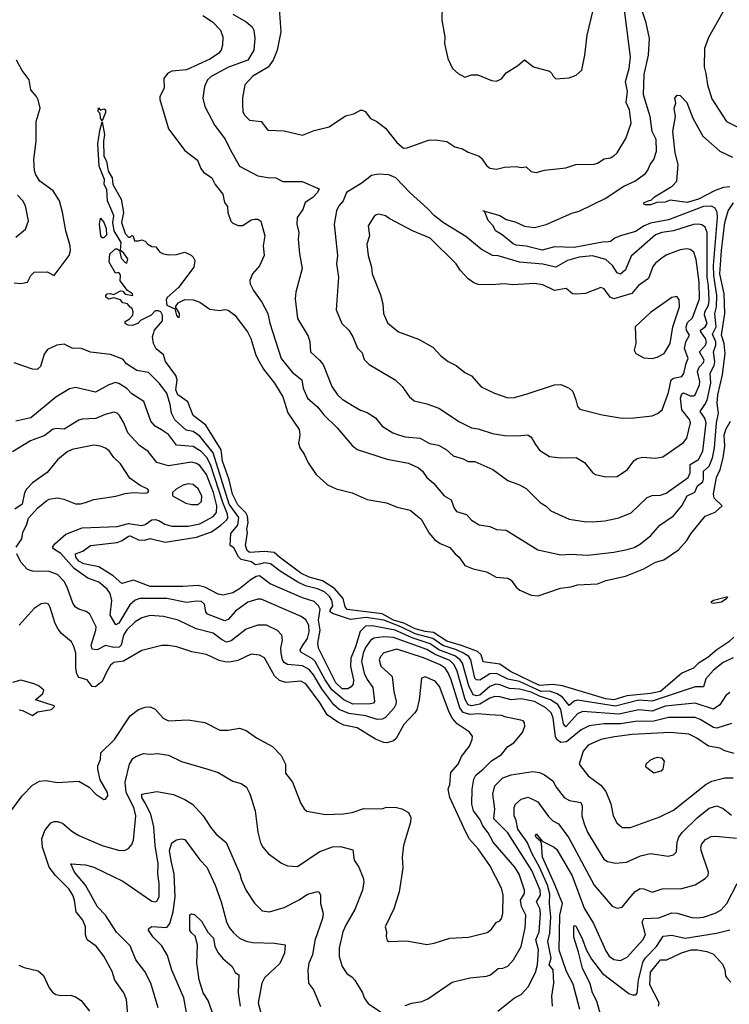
# Model space of a CAD drawing. Extents: x 1246230 to 1426786, y 660032 to 763141.
# Tile 498 of 566: x 1342157 to 1346441, y 730677 to 736619. Entities that reach past the tile are written whole.
import ezdxf

# ---------------------------------------------------------------- set-up
doc = ezdxf.new("R2010")
doc.units = 0

msp = doc.modelspace()

# ---------------------------------------------------------------- linework, layer by layer
at = {"layer": '0CON10XD'}
for points in [[(1343724.2, 736685.8), (1343733.6, 736545), (1343712.7, 736435), (1343688.2, 736375), (1343657.7, 736332.3), (1343565, 736278.9), (1343517.5, 736225), (1343503.2, 736146.8), (1343502.5, 736105), (1343504.5, 736065), (1343515, 736042), (1343545, 736012.9), (1343615, 736004.3), (1343655, 735952), (1343755, 735947.8), (1343865, 735922.9), (1343935, 735949.2), (1344025, 735972.9), (1344125, 736038), (1344175, 736051.2), (1344215, 736073.3), (1344225, 736073.3), (1344243.9, 736063.9), (1344275, 736023.3), (1344313.6, 736003.6), (1344365, 735963.3), (1344435, 735877.5), (1344475, 735844.2), (1344496, 735846), (1344625, 735891.8), (1344665, 735893.8), (1344735, 735883.6), (1344785, 735851.9), (1344830.2, 735840.2), (1344865, 735820), (1344931.2, 735795), (1344945, 735784), (1344975, 735738.8), (1344995, 735722.5), (1345035, 735715.8), (1345085, 735728), (1345155, 735733.3), (1345185, 735727.5), (1345215, 735730), (1345245, 735703.3), (1345275, 735696.2), (1345325, 735710.8), (1345454.1, 735724.1), (1345515, 735745.6), (1345625, 735747.5), (1345646.4, 735753.6), (1345685, 735778.9), (1345725, 735785.6), (1345743.7, 735796.3), (1345765, 735816.2), (1345817.4, 735902.6), (1345848.1, 735995), (1345838.2, 736075), (1345819.5, 736119.5), (1345825.8, 736185.8), (1345815.4, 736245), (1345836.9, 736325), (1345844.6, 736394.6), (1345802, 736725)], [(1344707.5, 736705), (1344706.7, 736615), (1344724, 736515), (1344722, 736475), (1344742.5, 736385), (1344770, 736325), (1344804.4, 736294.4), (1344845, 736271.2), (1344885, 736286.7), (1344923, 736287), (1345005, 736252.5), (1345035, 736247.5), (1345065, 736262.5), (1345095, 736297.5), (1345165, 736342.5), (1345205, 736376.7), (1345260, 736335), (1345355, 736307.5), (1345370, 736295), (1345377, 736277), (1345395, 736261.2), (1345475, 736268), (1345517.5, 736285), (1345551.2, 736315), (1345570, 736405), (1345583.3, 736525), (1345621.9, 736685)], [(1343263.1, 736645), (1343320.6, 736605), (1343368.9, 736555), (1343384.3, 736515), (1343382.5, 736465), (1343374.2, 736435), (1343357.5, 736415), (1343305, 736381.2), (1343165, 736317.1), (1343075, 736307.2), (1343048.8, 736295), (1343026.6, 736263.4), (1343029.2, 736205), (1343003.6, 736155), (1343003.2, 736136.8), (1343055, 735960), (1343155, 735829.2), (1343231.3, 735771.3), (1343251.7, 735721.7), (1343268, 735698), (1343318.1, 735665), (1343338.1, 735625), (1343382.9, 735565), (1343394.2, 735515), (1343411.2, 735491.2), (1343414.2, 735455), (1343432.1, 735402.1), (1343445, 735390), (1343477.3, 735377.3), (1343505, 735377.5), (1343555, 735410), (1343575, 735415.7), (1343595, 735415.8), (1343613.4, 735403.4), (1343637.8, 735315), (1343628.1, 735255), (1343633.1, 735195), (1343605, 735132.9), (1343562.2, 735085), (1343547.1, 735045), (1343549.1, 735025), (1343568.5, 734985), (1343620, 734915), (1343655.8, 734845.8), (1343668.1, 734788.1), (1343736.9, 734575), (1343802.6, 734492.6), (1343860, 734445), (1343868.9, 734395), (1343895.5, 734335), (1343955, 734282.7), (1343992.7, 734235), (1344074.4, 734155), (1344165, 734048.6), (1344195, 734025.7), (1344375, 733967.1), (1344505, 733942.2), (1344565, 733914.4), (1344590, 733895), (1344615, 733856.9), (1344655, 733822.2), (1344720.8, 733745), (1344761.3, 733721.3), (1344780.9, 733670.9), (1344795, 733651.2), (1344855, 733633.3), (1344885, 733599.2), (1344930.5, 733570.5), (1344995, 733560.6), (1345035, 733542.9), (1345095, 733538.1), (1345285, 733419.4), (1345425, 733389.4), (1345485, 733392.5), (1345586.9, 733386.9), (1345745, 733405.5), (1345825, 733421.5), (1345866.6, 733433.4), (1345904.7, 733455.3), (1345968.1, 733505), (1346021.4, 733568.6), (1346105, 733625.4), (1346155.3, 733685), (1346186.6, 733745), (1346233.3, 733766.7), (1346248.8, 733805), (1346280.5, 733829.5), (1346286.2, 733845), (1346285.5, 733894.5), (1346318.9, 733925), (1346339.5, 733975), (1346352, 734035), (1346364.5, 734185.5), (1346375.9, 734245), (1346368.3, 734305), (1346371.8, 734355), (1346400, 734475), (1346411.7, 734575), (1346415.5, 734605), (1346410.6, 734665), (1346393.5, 734715), (1346413.5, 734846.5), (1346410.5, 734965), (1346383.9, 735085), (1346393.1, 735225), (1346414.4, 735395), (1346434.7, 735465), (1346466.8, 735513.2)], [(1343445, 736652.1), (1343525.6, 736605), (1343560, 736575), (1343570, 736555), (1343576.8, 736505), (1343570.4, 736435), (1343534.8, 736375.2), (1343417.5, 736332.5), (1343313.9, 736276.1), (1343291.9, 736255), (1343272.5, 736215), (1343262.9, 736145), (1343274.3, 736095), (1343335, 735980), (1343397.4, 735897.4), (1343428.6, 735835)], [(1343428.6, 735835), (1343484.2, 735735), (1343595, 735675.8), (1343655, 735665.5), (1343704.3, 735664.3), (1343745, 735643.1), (1343863, 735643), (1343965, 735597.5), (1343954.5, 735575), (1343927.5, 735545), (1343880, 735515), (1343867.1, 735472.9), (1343831.9, 735425), (1343831.1, 735385), (1343842.2, 735335), (1343838.9, 735295), (1343846.7, 735205), (1343862.7, 735117.3), (1343823.8, 734975), (1343820, 734935), (1343834.3, 734815), (1343898.3, 734708.3), (1343908.9, 734675), (1343913.1, 734615), (1343967.1, 734565), (1343988.8, 734538.8), (1344042.5, 734405), (1344075, 734354.5), (1344105, 734328.8), (1344175.8, 734285), (1344215, 734262.7), (1344255, 734248.9), (1344305.4, 734215.4), (1344346.2, 734165), (1344410, 734125), (1344445, 734112.5), (1344485, 734102.1), (1344575, 734093.3), (1344631.6, 734061.6), (1344685, 734050.9), (1344732.9, 734025), (1344775, 733986.7), (1344835, 733968.1), (1344865, 733951.9), (1344905, 733951.5), (1345013.6, 733903.6), (1345105, 733838), (1345175, 733812.5), (1345215, 733790), (1345300, 733705), (1345335, 733682.9), (1345364.3, 733655), (1345475, 733604.5), (1345565, 733591.1), (1345615, 733588.6), (1345690, 733595), (1345775, 733612.5), (1345848.3, 733641.7), (1345945, 733735.6), (1345975, 733746.7), (1346025, 733748.5), (1346059.3, 733760.7), (1346193.3, 733855), (1346205.3, 733885), (1346205.9, 733935), (1346255.1, 733964.9), (1346281, 734015), (1346300.8, 734185), (1346294.4, 734215), (1346264.6, 734255), (1346294.4, 734295.6), (1346306.7, 734323.3), (1346330.4, 734425), (1346325.6, 734485), (1346349.1, 734530.9), (1346354.6, 734555), (1346344.8, 734614.8), (1346359.4, 734655), (1346359.9, 734675), (1346339.2, 734720.8), (1346362.6, 734765), (1346354.2, 734845), (1346363.8, 734885), (1346366.7, 734955), (1346348.5, 735075), (1346346.6, 735135), (1346370.8, 735425), (1346368.2, 735458.2), (1346355, 735480.5), (1346333.7, 735493.6), (1346285, 735490.7), (1346075, 735411.8), (1345965, 735391.5), (1345926.5, 735375), (1345875, 735340), (1345785, 735314), (1345750.4, 735299.6), (1345725, 735279.4), (1345712.1, 735277.9), (1345675, 735277.1), (1345504.4, 735244.4), (1345385, 735248.4), (1345311.2, 735228.8), (1345215, 735251.7), (1345155, 735258.3), (1345136.2, 735266.2), (1345070.7, 735320.7), (1345030, 735345), (1345015, 735374.3), (1344985, 735406.2), (1344962.5, 735462.5), (1344953.8, 735465), (1344962.5, 735462.5), (1345055, 735436.4), (1345095, 735412.5), (1345147.9, 735397.9), (1345205, 735372), (1345265, 735364.6), (1345335, 735382.5), (1345489.8, 735450.2), (1345535, 735463.5), (1345691.2, 735538.8), (1345804.4, 735615), (1345871.1, 735645), (1345935, 735690.9), (1345949.9, 735710.1), (1345962.7, 735745), (1345986.4, 735775), (1346002.5, 735825), (1345999.1, 735895), (1345974.8, 735944.8), (1345964.4, 736035), (1345922.4, 736165), (1345927.8, 736287.8), (1345952.4, 736405), (1345959.7, 736505), (1345940.2, 736600.2), (1345911.2, 736685)], [(1346403.1, 736665), (1346315, 736510.8), (1346291.5, 736445), (1346289.6, 736335), (1346299.6, 736295), (1346308.8, 736225), (1346335, 736142), (1346424, 736004), (1346605, 735914.1)], [(1342125, 735030), (1342165, 735026.4), (1342203.8, 735035), (1342224, 735075), (1342245, 735095.7), (1342322.7, 735097.3), (1342365, 735074), (1342456.1, 735195), (1342464.7, 735225), (1342461.8, 735255), (1342435.2, 735345.2), (1342416.7, 735456.7), (1342397.1, 735525), (1342360, 735585), (1342280, 735645), (1342255, 735683.3), (1342247.3, 735707.3), (1342241.9, 735775), (1342256.1, 735885), (1342256.9, 736005), (1342280.8, 736085), (1342269.2, 736135), (1342259.3, 736155), (1342224.4, 736195), (1342215, 736255.9), (1342171.7, 736311.7), (1342138.7, 736375)], [(1346445, 735609.6), (1346406.8, 735606.8), (1346355, 735587.3), (1346254.5, 735535), (1346187.5, 735515), (1346085, 735530), (1346053.3, 735516.7), (1346003.8, 735516.2), (1345965, 735502.3), (1345935, 735501.2), (1345926, 735505), (1345928.1, 735515), (1345957.8, 735527.8), (1345969.8, 735530.2), (1345990.3, 735549.7), (1346096.6, 735613.4), (1346124.2, 735645), (1346132.5, 735745), (1346114.6, 735814.6), (1346100.9, 735945), (1346116, 736035), (1346108.5, 736085), (1346118.8, 736115), (1346112.9, 736145), (1346125.7, 736164.3), (1346145, 736162), (1346185, 736118.8), (1346221.9, 736025), (1346281.5, 735915), (1346385, 735824.6), (1346459.9, 735789.9)], [(1342655, 736007.5), (1342645, 736023.8), (1342642.5, 736052.5), (1342630.9, 736065), (1342633.9, 736086.1), (1342645, 736073.3), (1342665, 736080.8), (1342675.6, 736075.6), (1342675, 736058.8), (1342655, 736007.5)], [(1342982.3, 734632.3), (1342964.4, 734665), (1342958.6, 734705), (1342970.5, 734745), (1343019.3, 734800.7), (1343019.5, 734835), (1343009.3, 734855), (1342995, 734862.3), (1342975, 734862), (1342952, 734835), (1342887.5, 734802.5), (1342870, 734785), (1342835.9, 734774.1), (1342812.5, 734775), (1342794.2, 734785), (1342793.3, 734796.7), (1342819.3, 734810.7), (1342840, 734835), (1342842.5, 734855), (1342836.4, 734876.4), (1342823.6, 734883.6), (1342808, 734905), (1342780.2, 734910.2), (1342765, 734927.5), (1342725, 734940), (1342695, 734931.5), (1342677.8, 734945), (1342677.8, 734955), (1342686.2, 734963.8), (1342705, 734966.7), (1342725, 734960), (1342765, 734982.5), (1342779.7, 734979.7), (1342795, 734963.1), (1342840, 734955), (1342837.5, 734965), (1342807.5, 734985), (1342763, 735043), (1342766.7, 735075), (1342762.5, 735085), (1342755, 735092.5), (1342735, 735090), (1342697.5, 735155), (1342702.5, 735205), (1342735, 735236.7), (1342745, 735236.7), (1342760, 735225), (1342769.3, 735179.3), (1342795, 735152.5), (1342805, 735150), (1342810, 735175), (1342785, 735212.5), (1342766.7, 735226.7), (1342769.4, 735275), (1342728.2, 735345), (1342719.5, 735395), (1342726.6, 735435), (1342713.9, 735466.1), (1342686.8, 735525), (1342683.8, 735595), (1342667.2, 735625), (1342670, 735655), (1342636.7, 735735), (1342630.1, 735869.9), (1342640.6, 735949.4), (1342655, 736003.3), (1342669.7, 735925), (1342663.8, 735885), (1342664.8, 735795), (1342680.6, 735765), (1342692, 735705), (1342714.8, 735665), (1342720.3, 735625), (1342770, 735535), (1342784.4, 735455), (1342772.7, 735395), (1342795, 735328.1), (1342815, 735305.8), (1342825, 735306.2), (1342835, 735316), (1342843, 735313), (1342850, 735285), (1342875, 735283.3), (1342895, 735290), (1342915, 735282.5), (1342930, 735265), (1342955, 735250), (1342978.3, 735248.3), (1343002.5, 735215), (1343025.9, 735205.9), (1343055, 735200), (1343105, 735201.2), (1343155, 735215.8), (1343193, 735197), (1343205, 735186.2), (1343214.3, 735165), (1343207.9, 735125), (1343116.7, 735003.3), (1343047, 734943), (1343042.1, 734927.9), (1343046.2, 734895), (1343094, 734874), (1343105, 734833.3), (1343115, 734822.5), (1343121.7, 734828.3), (1343122.5, 734845), (1343097.5, 734885), (1343115, 734910), (1343155, 734930), (1343205, 734927.5), (1343245, 734913.3), (1343305, 734871.2), (1343365, 734863.8), (1343395, 734870), (1343415, 734866.2), (1343455.4, 734835.4), (1343531.9, 734735), (1343553.1, 734695), (1343583.6, 734595), (1343600.4, 734560.4), (1343630, 734510), (1343696.4, 734425), (1343745, 734342), (1343776.2, 734246.2), (1343844.2, 734145), (1343849.2, 734115), (1343843.8, 734083.8), (1343841.2, 734065), (1343848, 734035), (1343875, 733997.5), (1343898.8, 733945), (1343946.7, 733875), (1344015, 733811.2), (1344067.7, 733787.7), (1344165, 733762.5), (1344255, 733723.1), (1344372.7, 733702.7), (1344435.9, 733675.9), (1344515, 733658), (1344580.8, 733605), (1344629.8, 733519.8), (1344661.5, 733481.5), (1344695, 733456.7), (1344755, 733434.2), (1344785.4, 733395.4), (1344810.6, 733375), (1344845, 733325.8), (1344895, 733304.2), (1344975, 733285.8), (1345034.4, 733254.4), (1345105, 733248.8), (1345125, 733236), (1345155, 733194.3), (1345176.1, 733176.1), (1345245, 733145.4), (1345287.4, 733142.6), (1345422.4, 733187.6), (1345485, 733195.6), (1345525, 733208.5), (1345645, 733214.5), (1345695, 733234.5), (1345815, 733260), (1345925, 733304.6), (1345995, 733344.5), (1346045, 733360), (1346135, 733419.4), (1346185.5, 733475), (1346209.5, 733515), (1346295, 733622.5), (1346355, 733646.9), (1346398.6, 733685), (1346350.8, 733730.8), (1346346.4, 733756.4), (1346364.7, 733855), (1346385.9, 733905), (1346404.5, 733975), (1346413.5, 734045), (1346411, 734111), (1346420.3, 734145), (1346449.4, 734195)], [(1345695, 733860.8), (1345765, 733862.9), (1345826, 733905), (1345865, 733956.2), (1345885, 733970), (1345917.7, 733977.7), (1345995, 733973.3), (1346039.7, 733980.3), (1346165, 734067.8), (1346185.8, 734094.2), (1346206.7, 734185), (1346200.4, 734205), (1346154.8, 734265), (1346147.5, 734335), (1346155, 734361.5), (1346165, 734367.3), (1346205, 734348.9), (1346225, 734348.2), (1346235, 734354.6), (1346260.8, 734415), (1346262.4, 734435), (1346248.8, 734495), (1346258.8, 734521.2), (1346285, 734549.6), (1346290.2, 734565), (1346262.1, 734615), (1346298.1, 734655), (1346304.5, 734675), (1346297.5, 734695), (1346268.6, 734735), (1346268.2, 734745), (1346296.3, 734765), (1346308, 734785), (1346291.1, 734835), (1346294, 734855), (1346314.6, 734895), (1346318.8, 734925), (1346316.4, 735015), (1346307.3, 735062.7), (1346308.1, 735335), (1346295, 735367.5), (1346275, 735381.5), (1346255.3, 735385.3), (1346225, 735381.8), (1346105, 735343.8), (1346033.8, 735335), (1345995, 735321.2), (1345848.5, 735191.5), (1345815, 735109.4), (1345785, 735083.6), (1345765, 735090.5), (1345735.2, 735135.2), (1345695, 735170.9), (1345615, 735192.9), (1345535, 735184.7), (1345465, 735166.2), (1345395, 735124.6), (1345315, 735143.7), (1345175, 735154.6), (1345135, 735168.5), (1345045, 735193.5), (1345012, 735195), (1344943.2, 735233.2), (1344851.1, 735311.1), (1344715, 735392.2), (1344662.1, 735435), (1344620.2, 735480.2), (1344515, 735573.3), (1344428, 735665), (1344385, 735681.9), (1344323, 735687), (1344281.7, 735678.3), (1344225.5, 735634.5), (1344130.6, 735575), (1344110, 735525), (1344085, 735495.8), (1344070.5, 735465), (1344056.2, 735385), (1344075.5, 735195), (1344069.6, 735145), (1344081.8, 735065), (1344068.7, 734868.7), (1344101.4, 734785), (1344145, 734744.2), (1344169.5, 734705), (1344196.3, 734636.3), (1344225, 734608), (1344237.1, 734567.1), (1344267, 734537), (1344423.3, 734445), (1344466.2, 734405), (1344508, 734345), (1344539.6, 734319.6), (1344615, 734301.1), (1344687.5, 734275), (1344812.2, 734192.2), (1344885, 734156.4), (1344925, 734150), (1345011.3, 734121.3), (1345085, 734109.4), (1345162.1, 734107.9), (1345225, 734114.4), (1345245, 734099.2), (1345270.6, 734055), (1345295, 734020), (1345355, 733981.9), (1345425, 733974.4), (1345517.2, 733977.2), (1345566.4, 733946.4), (1345615.8, 733885.8), (1345632.5, 733875), (1345695, 733860.8)], [(1342135, 735305.7), (1342191.9, 735355), (1342211.1, 735405), (1342191.8, 735495), (1342176.5, 735525), (1342145, 735559.4)], [(1342665, 735302.5), (1342655, 735302.5), (1342647.5, 735315), (1342640, 735385), (1342645, 735420), (1342665, 735397.5), (1342679.3, 735359.3), (1342681.7, 735318.3), (1342665, 735302.5)], [(1345795, 734214.4), (1345865.6, 734215.6), (1345975, 734228.9), (1346007.8, 734242.2), (1346035.4, 734264.6), (1346075, 734369.2), (1346089.7, 734445), (1346105, 734454.8), (1346153.8, 734466.2), (1346167.4, 734482.6), (1346180, 734545), (1346192.5, 734575), (1346170.4, 734635), (1346178.7, 734675), (1346200, 734715), (1346182.7, 734745), (1346179.8, 734765), (1346188.9, 734791.1), (1346220, 734820), (1346261, 734935), (1346258.4, 735035), (1346241.5, 735171.5), (1346226.4, 735215), (1346205, 735232.5), (1346185, 735236.2), (1346145, 735229.2), (1346065, 735199.5), (1346035, 735182.2), (1345995, 735150), (1345980.1, 735129.9), (1345953.8, 735056.2), (1345893.6, 735015), (1345852.9, 734967.1), (1345745, 734934.7), (1345722.5, 734945), (1345685, 734994.5), (1345665, 735001.8), (1345572.8, 734967.2), (1345515, 734961.4), (1345493.8, 734965), (1345456.2, 734996.2), (1345385, 734984.6), (1345315, 735018.5), (1345265, 735026.7), (1345135, 735019.1), (1345085, 735024.4), (1345005, 735018.1), (1344925, 735020.6), (1344899.8, 735029.8), (1344865.3, 735055.3), (1344816.9, 735106.9), (1344793.1, 735145), (1344635, 735300), (1344528, 735345), (1344392.5, 735417.5), (1344365, 735434.4), (1344325, 735445.5), (1344308.9, 735441.1), (1344295, 735428.6), (1344260.5, 735375), (1344269.4, 735315), (1344253.1, 735265), (1344260.8, 735195), (1344281.1, 735125), (1344285.6, 735085), (1344335, 734957.5), (1344349.2, 734905), (1344354.3, 734845), (1344378.7, 734788.7), (1344444.4, 734734.4), (1344565, 734690.8), (1344651.9, 734641.9), (1344699.7, 734589.7), (1344745, 734556.2), (1344791.7, 734531.7), (1344845, 734489.2), (1344885, 734469.2), (1344942.9, 734402.9), (1345024.5, 734364.5), (1345105, 734337.1), (1345145, 734338.1), (1345221.4, 734361.4), (1345385, 734414.5), (1345425, 734417.1), (1345474.4, 734394.4), (1345496, 734375), (1345515.7, 734325), (1345524, 734284), (1345539.3, 734269.3), (1345673.6, 734233.6), (1345795, 734214.4)], [(1345975, 734573.3), (1346005, 734581.2), (1346048.8, 734605), (1346084.5, 734665), (1346099.3, 734765), (1346140, 734885), (1346139.4, 734929.4), (1346125, 734948.8), (1346095, 734942), (1345965, 734850.8), (1345873.8, 734765), (1345876.2, 734665), (1345867.5, 734625), (1345877.5, 734605), (1345925, 734577.5), (1345975, 734573.3)], [(1346465, 732768.4), (1346405, 732739.7), (1346345, 732693.3), (1346298.8, 732641.2), (1346285, 732592.9), (1346235, 732593.5), (1345975, 732506.5), (1345895, 732511.9), (1345755, 732476.4), (1345525, 732512.9), (1345505, 732506.2), (1345475, 732479.4), (1345435, 732529.5), (1345401.1, 732551.1), (1345355, 732566), (1345305, 732564.8), (1345175, 732624.5), (1345105, 732639.6), (1345035, 732673.8), (1344995, 732671.4), (1344935, 732633.2), (1344915, 732635.3), (1344904.8, 732645), (1344881.1, 732755), (1344868.3, 732775), (1344837, 732795), (1344795.1, 732815.1), (1344711.7, 732841.7), (1344652.4, 732885), (1344545, 732913.3), (1344458.6, 732955), (1344355, 732994.7), (1344248.4, 733011.6), (1344155, 732998.8), (1344045, 733035.2), (1344031.5, 733045), (1344031.2, 733055), (1344048.1, 733081.9), (1344042.7, 733115), (1344028.5, 733138.5), (1343996.8, 733165), (1343955, 733183.8), (1343883, 733203), (1343836, 733225), (1343729.9, 733289.9), (1343671.2, 733335), (1343635, 733340.2), (1343605, 733333.7), (1343579.1, 733329.1), (1343557.3, 733347.3), (1343495, 733361.2), (1343478, 733378), (1343450.8, 733430.8), (1343428, 733445), (1343432.3, 733517.7), (1343475, 733569.2), (1343480, 733615), (1343421.9, 733695), (1343325.4, 734005.4), (1343245.3, 734105), (1343205, 734132.6), (1343162, 734142), (1343095, 734204.7), (1343074.2, 734245), (1343066.2, 734296.2), (1343045.8, 734365), (1343000, 734425), (1342935, 734488.9), (1342865, 734502), (1342801.8, 734541.8), (1342779.4, 734569.4), (1342705, 734599.1), (1342585, 734611.9), (1342530, 734635), (1342475, 734636.7), (1342425, 734660), (1342382.5, 734655), (1342325, 734627.5), (1342305, 734600), (1342283.8, 734525), (1342262.5, 734507.5), (1342235, 734510.6), (1342125, 734548.1)], [(1346468.1, 732891.9), (1346438.8, 732865), (1346365, 732816.2), (1346311.2, 732768.8), (1346254.7, 732735), (1346225, 732705.2), (1346155, 732674.8), (1346026.2, 732565), (1345965, 732552.1), (1345821.6, 732538.4), (1345745, 732515.1), (1345695, 732520.4), (1345435, 732599.2), (1345375, 732606.2), (1345295, 732601.3), (1345120, 732685), (1345055, 732728.8), (1344955, 732743.9), (1344943, 732785), (1344921.2, 732805), (1344825, 732842.7), (1344735, 732868.1), (1344655, 732919.7), (1344605, 732925.7), (1344545, 732942), (1344477.2, 732977.2), (1344415, 732994.9), (1344345, 733033.9), (1344135, 733059.3), (1344121.6, 733075), (1344109.2, 733125), (1344057, 733187), (1343985, 733232.8), (1343904.7, 733254.7), (1343855, 733279.3), (1343725.3, 733375.3), (1343692.8, 733402.8), (1343635, 733409.8), (1343545, 733402.6), (1343530, 733415), (1343520.9, 733445), (1343533.6, 733525), (1343529.5, 733545), (1343536.9, 733585), (1343533.1, 733623.1), (1343522.8, 733642.8), (1343475, 733691.9), (1343443, 733755), (1343422.3, 733842.3), (1343382.2, 733955), (1343372.7, 734022.7), (1343280.9, 734170.9), (1343205, 734229.2), (1343171.7, 734311.7), (1343113.1, 734355), (1343100.7, 734385), (1343108, 734445), (1343100.7, 734470.7), (1343037.1, 734555), (1343025.9, 734595.9), (1342982.3, 734632.3)], [(1346445, 732557.8), (1346420, 732540), (1346385, 732483.3), (1346345, 732457.1), (1346235, 732494.8), (1346054.6, 732475.4), (1345975, 732445.8), (1345895, 732453.1), (1345775, 732427), (1345555, 732443.5), (1345525, 732428.9), (1345455, 732351.9), (1345439.8, 732369.8), (1345423.5, 732455), (1345405.1, 732485.1), (1345361.8, 732515), (1345295.3, 732535.3), (1345245, 732560.9), (1345175, 732579.2), (1345115, 732581.9), (1345055, 732605.2), (1345032, 732608), (1344995, 732594.8), (1344935, 732543), (1344915, 732538.2), (1344895, 732544.3), (1344869.2, 732599.2), (1344831.2, 732735), (1344817.1, 732755), (1344785, 732779.1), (1344686.8, 732816.8), (1344635, 732852.3), (1344527.5, 732887.5), (1344425, 732934.3), (1344285, 732961.1), (1344245, 732958.7), (1344212.7, 732927.3), (1344185.1, 732835), (1344155.8, 732765), (1344155.4, 732715.4), (1344173.3, 732635), (1344171.3, 732608.7), (1344158.3, 732591.7), (1344138.7, 732581.3), (1344105, 732581.4), (1344065, 732615.8), (1343961.5, 732825), (1343957, 732857), (1343971.3, 732935), (1343961, 732995), (1343971.3, 733061.3), (1343961.3, 733081.3), (1343935, 733107.2), (1343865, 733130.5), (1343670, 733215), (1343605, 733262.3), (1343585, 733258.5), (1343555, 733241.2), (1343485, 733183.7), (1343445, 733159.9), (1343385, 733146.5), (1343355, 733152.4), (1343275.4, 733195), (1343235, 733203.5), (1343142.3, 733197.7), (1342945, 733198.4), (1342845, 733235.9), (1342775, 733215.6), (1342722.3, 733262.3), (1342635, 733316.3), (1342545, 733335.4), (1342515, 733351.3), (1342495.5, 733375), (1342494.8, 733395), (1342538.5, 733411.5), (1342585, 733445.9), (1342745, 733463.3), (1342775.4, 733475), (1342815, 733502.8), (1342825, 733503.5), (1342875, 733480.5), (1342911.9, 733478.1), (1342945, 733487.1), (1343035, 733465.6), (1343225, 733495.9), (1343315, 733529), (1343372.3, 733567.7), (1343408.8, 733601.2), (1343414.4, 733615), (1343412.2, 733635), (1343383.1, 733705), (1343309.7, 733935), (1343286.6, 733976.6), (1343252.8, 734012.8), (1343205, 734043.9), (1343105, 734051.5), (1343055, 734115.5), (1343012.6, 734142.6), (1342975, 734166.5), (1342949.1, 734195), (1342907.8, 734315), (1342835, 734360.8), (1342803.8, 734393.8), (1342755, 734424), (1342735, 734429.2), (1342695, 734415.7), (1342615, 734370.5), (1342495, 734400), (1342458.4, 734391.6), (1342375, 734340.8), (1342225, 734215.9), (1342134.7, 734195.3)], [(1346455, 732372.1), (1346365, 732343.2), (1346345, 732347.9), (1346265, 732396.2), (1346235, 732407.4), (1346075, 732407.2), (1345985, 732385.2), (1345875, 732384.1), (1345785, 732369.7), (1345685, 732369.8), (1345595, 732357), (1345546.7, 732333.3), (1345459, 732261), (1345425, 732255.9), (1345401.9, 732271.9), (1345391.6, 732291.6), (1345378.2, 732405), (1345366.5, 732435), (1345334.1, 732465), (1345265, 732504.1), (1345185, 732520.4), (1345125, 732513.5), (1345055, 732532.1), (1345025, 732533.5), (1344995, 732524.4), (1344935, 732488.5), (1344885, 732478.7), (1344865, 732483.3), (1344846.3, 732516.3), (1344797.5, 732687.5), (1344781.1, 732725), (1344755, 732750.6), (1344665, 732788.1), (1344615, 732818.1), (1344415, 732890.3), (1344355, 732894.4), (1344295, 732885.7), (1344275, 732872.9), (1344245, 732830.7), (1344230, 732795), (1344221.6, 732745), (1344237.6, 732675), (1344255.9, 732635.9), (1344288.5, 732588.5), (1344299.7, 732505), (1344292.5, 732495), (1344275, 732489.4), (1344168.9, 732488.9), (1344113.8, 732513.8), (1344042.7, 732575), (1344001.3, 732635), (1343942, 732745), (1343925, 732761.2), (1343855, 732802.7), (1343851.2, 732815), (1343865, 732840.9), (1343894.7, 732885), (1343905.6, 732924.4), (1343902.1, 732965), (1343885, 732997.9), (1343857.6, 733017.6), (1343615, 733120.7), (1343595, 733121.1), (1343535, 733103.6), (1343461, 733049), (1343415, 732999.6), (1343395, 732990), (1343290.5, 733030.5), (1343280.9, 733045), (1343272.4, 733092.4), (1343255, 733107.3), (1343225, 733110.3), (1343165, 733102.1), (1343046.4, 733126.4), (1342883.6, 733126.4), (1342854.5, 733115.5), (1342822.2, 733087.8), (1342755, 732977.8), (1342737.3, 732967.3), (1342704.2, 733025), (1342713.5, 733113.5), (1342703.4, 733155), (1342685, 733182.2), (1342635, 733223.3), (1342568.7, 733248.7), (1342487.3, 733307.3), (1342406.6, 733396.6), (1342362.2, 733425), (1342356.4, 733435), (1342368.8, 733455), (1342436.5, 733513.5), (1342535, 733551.8), (1342745, 733560.6), (1342815, 733578.9), (1342895, 733565.3), (1342915, 733571.6), (1342955, 733599.5), (1342975, 733602.9), (1342996.8, 733596.8), (1343033.8, 733573.8), (1343075, 733562.5), (1343175, 733561.5), (1343245, 733576.5), (1343325, 733619.8), (1343345.5, 733644.5), (1343347.1, 733685), (1343327.6, 733765), (1343285, 733874.7), (1343245, 733929.3), (1343225, 733941.4), (1343195, 733948.6), (1343055, 733926.5), (1342986.3, 733946.4), (1342933.5, 734013.5), (1342879.9, 734049.9), (1342810, 734125), (1342785.8, 734185.8), (1342759.8, 734229.8), (1342745, 734244.3), (1342725, 734250.6), (1342673.1, 734236.9), (1342617.4, 734212.6), (1342535, 734208.8), (1342515, 734202.9), (1342425, 734148.5), (1342375, 734151.4), (1342355, 734145.8), (1342309.6, 734110.4), (1342223, 734077), (1342115, 734010)], [(1342136.2, 733435), (1342169.4, 733485), (1342175.8, 733525), (1342200.8, 733575), (1342210.3, 733609.7), (1342267.3, 733672.7), (1342322.1, 733717.9), (1342335, 733726), (1342385, 733732.9), (1342423.3, 733725), (1342495, 733696.5), (1342525, 733696.4), (1342555.7, 733705.7), (1342605, 733723.6), (1342737.4, 733742.6), (1342795, 733760), (1342845, 733766.2), (1342915, 733761.2), (1342930, 733765), (1342937.5, 733775), (1342930, 733785), (1342885, 733806.7), (1342822, 733852), (1342765, 733937.5), (1342726, 733976), (1342697, 734017), (1342675, 734032.5), (1342645, 734045.6), (1342605, 734050.5), (1342475, 734025.6), (1342445, 734011.4), (1342385, 733962.5), (1342324.2, 733885.8), (1342235, 733824), (1342198.8, 733785), (1342185.9, 733764.1), (1342172.5, 733695), (1342128.8, 733665)], [(1343195, 733693.1), (1343235, 733693.3), (1343255, 733711.2), (1343256.1, 733745), (1343235, 733786.7), (1343205, 733813.6), (1343175, 733818.2), (1343145, 733808.9), (1343101.2, 733785), (1343080, 733765), (1343080, 733745), (1343161.4, 733701.4), (1343195, 733693.1)], [(1342784.6, 732905.4), (1342769.7, 732845), (1342757.2, 732832.8), (1342725, 732830), (1342675, 732841.5), (1342625, 732815.3), (1342595, 732820.9), (1342588.6, 732845), (1342618.1, 732935), (1342619.4, 732955), (1342581.1, 733031.1), (1342558, 733048), (1342515, 733060.6), (1342494, 733074), (1342478.1, 733098.1), (1342443.8, 733195), (1342425, 733227.5), (1342385, 733270), (1342335, 733288.5), (1342235, 733291.4), (1342205, 733300.8), (1342165, 733344), (1342140.9, 733395)], [(1342063, 731787), (1342171.4, 731935), (1342235, 731999.4), (1342276.5, 732023.5), (1342315, 732028.1), (1342385, 732015.6), (1342515, 732022.9), (1342577.3, 731987.3), (1342617.5, 731945), (1342665, 731913.3), (1342676.1, 731913.9), (1342688.8, 731935), (1342687.1, 731955), (1342642.3, 732032.3), (1342629.2, 732095), (1342630, 732115), (1342645.7, 732155), (1342646.9, 732195), (1342730.6, 732275), (1342825, 732417.1), (1342875, 732455.8), (1342915, 732470.8), (1342945, 732471.2), (1342975, 732458.8), (1343023.2, 732403.2), (1343055, 732388.2), (1343175, 732394.4), (1343275, 732377.5), (1343365, 732331.8), (1343415, 732332.1), (1343485, 732343.8), (1343525, 732328.5), (1343587.5, 732285), (1343683, 732233), (1343735, 732177.5), (1343761.8, 732125), (1343762.2, 732072.2), (1343805, 732016.7), (1343855, 731888.8), (1343875, 731856.2), (1343891.7, 731841.7), (1344002.9, 731822.9), (1344113, 731827), (1344165, 731834.5), (1344235, 731858.9), (1344345, 731856.7), (1344366.4, 731863.6), (1344425, 731866.2), (1344465, 731856.7), (1344505, 731833.3), (1344518.8, 731805), (1344515.8, 731775.8), (1344474.6, 731635), (1344465.7, 731565), (1344470.7, 731499.3), (1344447.5, 731355), (1344432.5, 731302.5), (1344416.8, 731253.2), (1344363.8, 731145), (1344372.5, 731115), (1344368.8, 731085), (1344375, 731062.5), (1344385, 731056.7), (1344495, 731058.8), (1344615, 731036.7), (1344660, 731045), (1344754.2, 731075.8), (1344867.6, 731082.4), (1344979.3, 731110.7), (1345005, 731129.2), (1345035, 731172), (1345055, 731180), (1345065, 731193.8), (1345074.5, 731225), (1345076.2, 731335), (1345066.6, 731376.6), (1344995.2, 731515.2), (1344925, 731615.6), (1344872.9, 731672.9), (1344850.8, 731715), (1344753.6, 731925), (1344744.4, 731975), (1344753.9, 732003.9), (1344760.5, 732075), (1344805, 732126.8), (1344825, 732171.9), (1344873.3, 732235), (1344889.5, 732275), (1344890.6, 732295), (1344870.9, 732320.9), (1344799.1, 732369.1), (1344771.2, 732401.2), (1344749.6, 732439.6), (1344691.6, 732595), (1344665, 732626.5), (1344605, 732653.3), (1344582.9, 732645), (1344569.1, 732515), (1344554.2, 732454.2), (1344543.3, 732435), (1344475.8, 732364.3), (1344430.1, 732279.9), (1344413.8, 732266.2), (1344375.2, 732254.8), (1344355, 732256.9), (1344305, 732276.8), (1344195, 732345.3), (1344115, 732361.1), (1344078.6, 732378.6), (1344012.7, 732422.7), (1343971.7, 732495), (1343885, 732610.7), (1343855, 732627.6), (1343765, 732618.6), (1343725, 732630.9), (1343695, 732659.1), (1343635, 732767.5), (1343605, 732784.6), (1343555, 732788.9), (1343475, 732752.3), (1343425, 732741.8), (1343395, 732742.8), (1343361.7, 732751.7), (1343285, 732787.7), (1343196.6, 732803.4), (1343106.7, 732835), (1343055, 732842.7), (1343015, 732841.1), (1342895, 732811.4), (1342783.2, 732746.8), (1342725, 732740), (1342705, 732724.3), (1342680.7, 732680.7), (1342655.9, 732625), (1342615, 732591.9), (1342595, 732595.4), (1342564.7, 732634.7), (1342515, 732648.2), (1342501.8, 732671.8), (1342495.6, 732705), (1342495.9, 732795), (1342485, 732836.2), (1342469.2, 732865), (1342410.6, 732915), (1342390.6, 732940.6), (1342372.3, 732975), (1342342.3, 733072.3), (1342330.7, 733090.7), (1342315, 733098.2), (1342286.9, 733093.1), (1342244, 733065), (1342155, 732964.4)], [(1346345, 733096.4), (1346335, 733098), (1346331.8, 733105), (1346345, 733115.2), (1346425, 733135.9), (1346430, 733135), (1346425.8, 733125), (1346395, 733103.6), (1346345, 733096.4)], [(1344485, 730670), (1344525, 730684), (1344585, 730694.2), (1344620.3, 730709.7), (1344768.9, 730811.1), (1344875, 730836.4), (1344975.8, 730845.8), (1345000, 730855), (1345045, 730892.5), (1345075, 730894.3), (1345105, 730906.9), (1345139.1, 730945), (1345183.9, 731025), (1345208.5, 731138.5), (1345212.2, 731215), (1345187.6, 731267.6), (1345181.2, 731305), (1345204.1, 731345), (1345205.3, 731365), (1345172.3, 731462.3), (1345147.2, 731505), (1345015, 731656.1), (1344985, 731712.1), (1344953.8, 731753.8), (1344935, 731794.6), (1344897.9, 731845), (1344886.1, 731885), (1344888.2, 731975), (1344898.4, 732035), (1344910.1, 732059.9), (1344955.4, 732095), (1345005, 732146.9), (1345066.9, 732185), (1345105, 732231.9), (1345140, 732255), (1345192.4, 732317.6), (1345207.5, 732355), (1345205.8, 732375), (1345196.6, 732386.6), (1345182.1, 732392.1), (1345095, 732408.8), (1345065, 732420.4), (1344993.6, 732423.6), (1344925, 732428.9), (1344875, 732425.1), (1344835, 732438.4), (1344814.6, 732465), (1344762.7, 732635), (1344745, 732677.3), (1344725, 732704.3), (1344695, 732725.2), (1344595, 732768), (1344435, 732820.7), (1344355, 732796.8), (1344335.3, 732774.7), (1344327.5, 732755), (1344337.6, 732717.6), (1344405, 732654), (1344415.3, 732565), (1344429.2, 732505), (1344428.2, 732485), (1344418.7, 732465), (1344365, 732408), (1344345, 732396.5), (1344315, 732396.2), (1344246.6, 732416.6), (1344145, 732431.7), (1344085.6, 732455.6), (1344053.4, 732483.4), (1343980.4, 732580.4), (1343931.5, 732665), (1343905, 732697.7), (1343865, 732720.2), (1343775, 732727.1), (1343755, 732738.8), (1343744.7, 732755), (1343736.1, 732795), (1343734.8, 732825.2), (1343744.6, 732875), (1343740, 732905), (1343713.1, 732933.1), (1343646.7, 732965), (1343595, 732965.4), (1343525, 732941.2), (1343435, 732870), (1343405, 732862.8), (1343375, 732877.5), (1343325, 732916.5), (1343223.4, 732943.4), (1343115, 732994.6), (1343025, 733018), (1342946, 733024), (1342895, 733008.5), (1342855, 732984.7), (1342805, 732937.4), (1342784.6, 732905.4)], [(1342155, 732453.3), (1342175, 732450), (1342235, 732420), (1342265, 732442.5), (1342350, 732455), (1342367, 732473), (1342365, 732477.5), (1342252.5, 732515), (1342297.7, 732552.3), (1342303, 732573), (1342275, 732596.2), (1342245, 732610), (1342165, 732633.3), (1342115, 732618.8)], [(1346470.9, 732190.9), (1346415, 732207.1), (1346385, 732223.3), (1346315, 732234.6), (1346245, 732283.8), (1346196.6, 732306.6), (1346083.8, 732316.2), (1345855, 732304.3), (1345749, 732291), (1345665, 732275.3), (1345590, 732240), (1345558.5, 732205), (1345534.4, 732125), (1345589.2, 732055), (1345665, 731998.6), (1345695, 731960.8), (1345726.3, 731886.3), (1345740, 731815), (1345761.7, 731771.7), (1345795, 731744.3), (1345845, 731743.1)], [(1342810, 730615), (1342801.5, 730705), (1342786.5, 730745), (1342732.4, 730822.4), (1342716.5, 730875), (1342665, 730968), (1342618.5, 731028.5), (1342563.8, 731065), (1342554.7, 731095), (1342555.6, 731145), (1342538.9, 731185), (1342497.5, 731235), (1342489.1, 731305), (1342477.5, 731335), (1342455, 731373.3), (1342374.1, 731455), (1342334.8, 731504.8), (1342295.5, 731625), (1342291.9, 731675), (1342308.6, 731725), (1342345, 731772), (1342365, 731780.8), (1342385, 731780.8), (1342415, 731770), (1342471.5, 731721.5), (1342514.2, 731695), (1342655, 731635.6), (1342760, 731605), (1342795, 731607.1), (1342815, 731616), (1342835, 731641.2), (1342843.7, 731666.3), (1342858.4, 731815), (1342845.7, 731865), (1342800.7, 731955), (1342793.3, 732016.7), (1342821.3, 732125), (1342840.8, 732159.2), (1342858, 732172), (1342905, 732190), (1342945, 732186.2), (1342990.9, 732190.9), (1343055, 732181.2), (1343135, 732141.4), (1343293.3, 732095), (1343356.2, 732075), (1343444.1, 732024.1), (1343495, 732010), (1343526.8, 731986.8), (1343547.6, 731947.6), (1343579.4, 731845), (1343594.6, 731714.6), (1343611.9, 731651.9), (1343625.6, 731625), (1343660, 731585), (1343737.8, 731527.8), (1343775, 731512.5), (1343835, 731507.5), (1343965, 731597.8), (1344045, 731627.3), (1344095, 731628.9), (1344169.3, 731609.3), (1344176.8, 731546.8), (1344204.2, 731505), (1344230.9, 731440.9), (1344235.5, 731415), (1344226.2, 731365), (1344181.2, 731248.8), (1344128.3, 731158.3), (1344109.1, 731115), (1344086.2, 731015), (1344085.7, 730964.3), (1344104.4, 730905), (1344132.3, 730862.3), (1344165, 730841.4), (1344181.4, 730821.4), (1344226.1, 730746.1), (1344237.1, 730715), (1344261.1, 730681.1), (1344335, 730631.2)], [(1345985, 732073.3), (1346030, 732085), (1346042.5, 732095), (1346050, 732145), (1346035, 732162.5), (1346005, 732166.2), (1345985, 732160), (1345961.7, 732148.3), (1345937.5, 732125), (1345935, 732112.5), (1345985, 732073.3)], [(1345044, 730635), (1345145, 730715.7), (1345185, 730736.7), (1345227.8, 730782.3), (1345270.4, 730869.6), (1345282.4, 730915), (1345289.6, 731005), (1345274.1, 731065), (1345293.7, 731115), (1345301.9, 731225), (1345297.4, 731255), (1345276.7, 731295), (1345301.3, 731335), (1345300, 731365), (1345248.5, 731485), (1345105, 731711.3), (1345020.7, 731795), (1345024.8, 731854.8), (1345014.6, 731945), (1345025, 731995.6), (1345075, 732042.7), (1345125, 732062.2), (1345255, 732080.8), (1345295.4, 732075.4), (1345325, 732061.5), (1345375.6, 732025), (1345396.6, 731986.6), (1345445, 731924.4), (1345476.8, 731906.8), (1345545, 731894.4), (1345553.9, 731875), (1345551.8, 731815), (1345564.4, 731765.6), (1345585.9, 731715.9), (1345683.2, 731553.2), (1345705, 731538.9), (1345755, 731527.5), (1345820, 731535), (1345905, 731572.9), (1345965, 731587.3), (1346071.3, 731571.3), (1346105, 731578), (1346122.9, 731597.1), (1346126.2, 731655), (1346136.2, 731685), (1346157.1, 731712.9), (1346247.3, 731802.7), (1346318.8, 731861.2), (1346365, 731874.5), (1346405, 731858.9), (1346455, 731818.9)], [(1345845, 731743.1), (1346022, 731808), (1346105, 731848.2), (1346302.2, 732005), (1346335, 732023.6), (1346415, 732044.4), (1346465, 732042.9)], [(1342994.2, 730655), (1342949.1, 730805), (1342913.3, 730875), (1342857.8, 730945), (1342825, 731028.6), (1342742.5, 731112.5), (1342674.7, 731215), (1342627.2, 731265), (1342555.2, 731395.2), (1342489.2, 731475), (1342466.4, 731523.6), (1342555, 731519.1), (1342605, 731503.9), (1342780.8, 731420.8), (1342955, 731300), (1342975, 731294.4), (1342985, 731298.6), (1342998.5, 731325), (1342998.7, 731405), (1342991.2, 731461.2), (1342992.8, 731525), (1342974.8, 731635), (1342968.1, 731748.1), (1342948.8, 731825), (1342913.9, 731893.9), (1342893.8, 731925), (1342894.4, 731945.6), (1342985, 731961.1), (1343085, 731943.6), (1343155, 731912.9), (1343200, 731885), (1343265.5, 731815), (1343308.5, 731745), (1343343.2, 731703.2), (1343403.2, 731653.2), (1343486.9, 731465), (1343496.4, 731425), (1343525, 731364), (1343575, 731286.2), (1343621.3, 731241.3), (1343665, 731234.5), (1343755, 731261.5), (1343845, 731307.8), (1343895, 731341.9), (1343955, 731358.2), (1343965, 731352.9), (1343973.1, 731335), (1343972.5, 731285), (1343989.1, 731225), (1343985.3, 731194.7), (1343938.8, 731061.2), (1343924.1, 730975.9), (1343902.1, 730925), (1343896.4, 730883.6), (1343901.1, 730805), (1343930.6, 730765), (1343973, 730663)], [(1345374.5, 730665.5), (1345370.8, 730725), (1345381.6, 730805), (1345378.4, 730885), (1345353.1, 730915), (1345365.7, 730955), (1345346.7, 731055), (1345357.5, 731105), (1345364.6, 731205.4), (1345356.6, 731285), (1345358.5, 731341.5), (1345344.6, 731395), (1345295.6, 731505), (1345251.3, 731585), (1345221.2, 731655), (1345165, 731733.6), (1345155.3, 731785), (1345141.8, 731815), (1345142.8, 731865), (1345151.1, 731885), (1345185, 731915.6), (1345227.4, 731927.4), (1345285, 731897.8), (1345349.9, 731809.9), (1345375, 731784.5), (1345410.5, 731765), (1345471.5, 731681.5), (1345626.2, 731395), (1345735, 731268.8), (1345765, 731256.2), (1345795, 731262.5), (1345837.5, 731315), (1345873.1, 731356.9), (1345903.3, 731375), (1345925, 731374.5), (1345975, 731354), (1346035.5, 731374.5), (1346155, 731374.6), (1346235, 731398.5), (1346296.2, 731435), (1346312.9, 731455), (1346315.5, 731475), (1346270.4, 731605), (1346268.8, 731625), (1346275.6, 731645), (1346298.1, 731671.9), (1346331.3, 731688.7), (1346359.6, 731690.4), (1346485, 731678.9)], [(1343167.1, 730615), (1343148.4, 730715), (1343075, 730882.9), (1343050.6, 730970.6), (1343015, 731030), (1342962.8, 731082.8), (1342935.6, 731125), (1342936.2, 731135), (1342954.4, 731145.6), (1343045, 731139.6), (1343063.1, 731165), (1343084.2, 731235), (1343097, 731325), (1343089.7, 731465), (1343071.8, 731541.8), (1343061.6, 731605), (1343075, 731651.2), (1343105, 731670), (1343134.2, 731675.8), (1343155, 731670.5), (1343245, 731548.6), (1343288.1, 731505), (1343337.5, 731395), (1343373.8, 731295), (1343405.3, 731175.3), (1343421.1, 731141.1), (1343448.9, 731108.9), (1343485, 731075.9), (1343525, 731058.5), (1343565, 731049.6), (1343695, 731045.6), (1343759.2, 731035), (1343755.4, 730985), (1343727.1, 730922.9), (1343635, 730835.6), (1343619.3, 730805), (1343596.2, 730685), (1343612.3, 730625)], [(1345539.3, 730645), (1345498.5, 730798.5), (1345457.9, 730875), (1345413.6, 731003.6), (1345419, 731215), (1345435.2, 731285), (1345386.1, 731403.9), (1345314, 731565), (1345307.9, 731647.9), (1345302.2, 731662.2), (1345275, 731682.5), (1345270.9, 731695), (1345275, 731705.4), (1345310.9, 731660.9), (1345384.8, 731624.8), (1345400.9, 731610.9), (1345491.7, 731451.7), (1345565, 731257.5), (1345621.2, 731165), (1345695, 731000), (1345716.3, 730966.4), (1345745, 730947.7), (1345785, 730941.8), (1345825, 730961.1), (1345919.6, 731065), (1345934.7, 731095.3), (1345915.9, 731174.1), (1345925, 731194.5), (1346015, 731198.4), (1346095, 731228.9), (1346126.3, 731226.4), (1346215, 731200.8), (1346245, 731198.9), (1346285, 731201.8), (1346355, 731226.2), (1346390.5, 731245), (1346426.8, 731285), (1346487.9, 731405)], [(1343321.6, 730625), (1343295, 730699.2), (1343264.5, 730745), (1343240.5, 730825), (1343226.9, 730925), (1343230, 731035), (1343217.6, 731087.6), (1343195, 731107.1), (1343184.5, 731125), (1343185, 731217.5), (1343195, 731223.3), (1343215, 731216.7), (1343255, 731177.8), (1343292.4, 731112.4), (1343327.9, 731075), (1343335, 731025.6), (1343355, 730986.7), (1343383.1, 730953.1), (1343440, 730905), (1343458.1, 730868.1), (1343481.2, 730855), (1343477.1, 730745), (1343488.8, 730665)], [(1345677.9, 730565), (1345640.7, 730695), (1345615.3, 730745), (1345601.2, 730801.2), (1345554.4, 730895), (1345531.5, 730991.5), (1345501.7, 731081.7), (1345503.1, 731145), (1345505, 731152.5), (1345515, 731150), (1345555, 731068.6), (1345576.5, 731006.5), (1345608.6, 730948.6), (1345675, 730863.3), (1345835, 730742.5), (1345857.1, 730732.9), (1345876.7, 730733.3), (1345885.4, 730744.6), (1345892.4, 730825), (1345921.4, 730935), (1345935, 730957.5), (1346002.2, 731025), (1346042.2, 731087.7), (1346093.4, 731093.4), (1346175, 731076.1), (1346364.8, 731105.2), (1346443.4, 731126.6)], [(1346013.8, 730665), (1346017.5, 730685), (1345962.2, 730795), (1345965, 730870.8), (1346025, 730944.4), (1346065, 730945.6), (1346153.4, 730986.6), (1346210, 731005), (1346246.3, 731006.4), (1346305, 730996.2), (1346345, 730978.8), (1346399.7, 730919.7), (1346415, 730886.7), (1346418.3, 730848.3), (1346425.5, 730835.5), (1346450.4, 730810.4)], [(1342151.9, 730911.9), (1342185, 730897.9), (1342268.1, 730878.1), (1342300.3, 730850.2), (1342335, 730776.7), (1342355, 730750), (1342375, 730736.7), (1342405, 730730), (1342465, 730731.9), (1342495, 730722), (1342529.3, 730699.3), (1342578.6, 730635)]]:
    msp.add_lwpolyline(points, dxfattribs=at)

doc.saveas('drawing.dxf')
